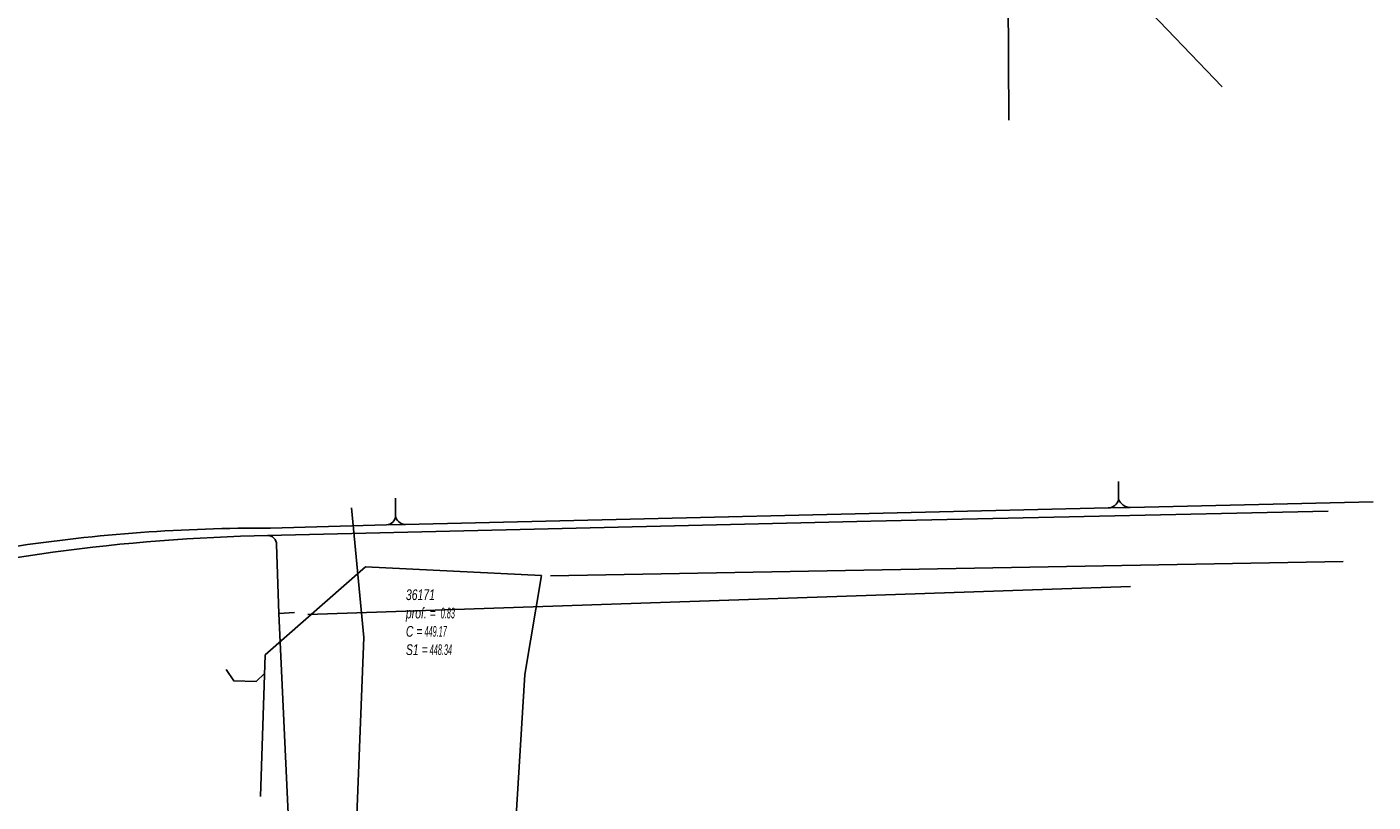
# Model space of a CAD drawing. Header units: metres. Extents: x 2695563 to 2696938, y 1260544 to 1262032.
# Tile 305 of 340: x 2696805 to 2696868, y 1261502 to 1261539. Entities that reach past the tile are written whole.
import ezdxf

# ---------------------------------------------------------------- set-up
doc = ezdxf.new("R2010")
doc.units = ezdxf.units.M
doc.header["$LTSCALE"] = 100
doc.linetypes.add('AUSGEZOGEN', pattern=[0])
for name, color, linetype in [('EU_Cadastre des conduites', 24, 'AUSGEZOGEN'), ('EU_Cadastre des conduites_Regard normalisé – Texte', 24, 'AUSGEZOGEN'), ('Réseau électrique_Cadastre des conduite_Tronçon de tracé', 1, 'AUSGEZOGEN'), ('Télécommunications_SW_Cadastre des conduites_Bord du tracé', 94, 'AUSGEZOGEN')]:
    doc.layers.add(name, color=color, linetype=linetype)
doc.styles.add('ARIAL', font='arial.ttf')

# ---------------------------------------------------------------- blocks, each defined once
blk = doc.blocks.new('COMPLEXOBJECT_2023')
at = {"layer": 'Réseau électrique_Cadastre des conduite_Tronçon de tracé', "color": 1, "linetype": 'AUSGEZOGEN', "transparency": 33554687}
blk.add_line((6815.113, 11515.524), (6820.577, 11515.675), dxfattribs=at)
for centre, radius, start, end in [((6814.687, 11436.781), 78.744, 89.69018, 98.60381), ((6811.801, 11448.818), 66.419, 97.69542, 105.15588)]:
    blk.add_arc(centre, radius, start, end, dxfattribs=at)
blk = doc.blocks.new('COMPLEXOBJECT_2063')
at = {"layer": 'Réseau électrique_Cadastre des conduite_Tronçon de tracé', "color": 1, "linetype": 'AUSGEZOGEN', "transparency": 33554687}
blk.add_lwpolyline([(6814.976, 11515.177), (6843.395, 11515.849), (6864.941, 11516.324)], dxfattribs=at)
blk.add_arc((6816.568, 11429.416), 85.775, 91.06331, 104.6265, dxfattribs=at)
blk = doc.blocks.new('COMPLEXOBJECT_2064')
at = {"layer": 'Réseau électrique_Cadastre des conduite_Tronçon de tracé', "color": 1, "linetype": 'AUSGEZOGEN', "transparency": 33554687}
blk.add_lwpolyline([(6816.042, 11500.063), (6815.505, 11511.507), (6815.399, 11514.755)], dxfattribs=at)
blk.add_arc((6814.986, 11514.764), 0.413, 358.80172, 91.33389, dxfattribs=at)

msp = doc.modelspace()

# ---------------------------------------------------------------- linework, layer by layer
at = {"layer": 'EU_Cadastre des conduites', "color": 24, "linetype": 'AUSGEZOGEN', "transparency": 33554687}
for p, q in [((2696829.272, 1261513.095), (2696866.606, 1261513.769)), ((2696815.617, 1261502.693), (2696815.824, 1261509.365))]:
    msp.add_line(p, q, dxfattribs=at)
for points in [[(2696815.824, 1261509.365), (2696820.56, 1261513.52), (2696828.85, 1261513.11)], [(2696826.71, 1261486.47), (2696826.845, 1261488.66), (2696827.53, 1261499.75), (2696828.067, 1261508.442), (2696828.85, 1261513.11)], [(2696814.002, 1261508.681), (2696814.35, 1261508.142), (2696815.412, 1261508.114), (2696815.797, 1261508.489)]]:
    msp.add_lwpolyline(points, dxfattribs=at)
at = {"layer": 'Réseau électrique_Cadastre des conduite_Tronçon de tracé', "color": 1, "linetype": 'AUSGEZOGEN', "transparency": 33554687}
for p, q in [((2696856.035, 1261516.683), (2696856.03, 1261517.527)), ((2696821.977, 1261515.921), (2696821.977, 1261516.743)), ((2696856.578, 1261516.312), (2696868.02, 1261516.573)), ((2696822.434, 1261515.513), (2696855.544, 1261516.284)), ((2696855.544, 1261516.284), (2696856.578, 1261516.312)), ((2696821.547, 1261515.485), (2696822.434, 1261515.513)), ((2696817.849, 1261511.271), (2696856.592, 1261512.59)), ((2696816.475, 1261511.317), (2696817.215, 1261511.355))]:
    msp.add_line(p, q, dxfattribs=at)
for centre, radius, start, end in [((2696855.506, 1261516.832), 0.549, 273.94995, 344.24655), ((2696856.609, 1261516.94), 0.629, 204.14296, 267.17204), ((2696821.513, 1261515.948), 0.464, 274.14013, 356.65379), ((2696822.428, 1261515.966), 0.453, 185.67146, 270.81292)]:
    msp.add_arc(centre, radius, start, end, dxfattribs=at)
at = {"layer": 'Télécommunications_SW_Cadastre des conduites_Bord du tracé', "color": 94, "linetype": 'AUSGEZOGEN', "transparency": 33554687}
for p, q in [((2696850.771, 1261546.69), (2696860.905, 1261536.121)), ((2696850.802, 1261546.031), (2696850.861, 1261534.55))]:
    msp.add_line(p, q, dxfattribs=at)
msp.add_lwpolyline([(2696819.9, 1261516.29), (2696820.485, 1261510.189), (2696820.079, 1261499.81), (2696819.291, 1261479.682)], dxfattribs=at)

# ---------------------------------------------------------------- block references
at = {"layer": 'Réseau électrique_Cadastre des conduite_Tronçon de tracé', "color": 1, "linetype": 'AUSGEZOGEN', "lineweight": -3, "transparency": 33554687}
for name in ['COMPLEXOBJECT_2063', 'COMPLEXOBJECT_2023', 'COMPLEXOBJECT_2064']:
    msp.add_blockref(name, (2690000.97, 1249999.81), dxfattribs=at)

# ---------------------------------------------------------------- texts
at = {"layer": 'EU_Cadastre des conduites_Regard normalisé – Texte', "color": 24, "transparency": 33554687, "insert": (2696822.461, 1261512.454), "char_height": 0.50641, "width": 2.84189, "attachment_point": 1, "line_spacing_factor": 1.024096, "style": 'ARIAL'}
msp.add_mtext('\\A1;{\\fArial|b0|i1|c0|p34;\\W0.69709;36171}\\P{\\fArial|b0|i1|c0|p34;\\H0.99721x;\\W0.69709;prof. = \\W0.48796; 0.83}\\P{\\fArial|b0|i1|c0|p34;\\H0.99721x;\\W0.69709;C =\\W0.48796; 449.17}\\P{\\fArial|b0|i1|c0|p34;\\H0.99721x;\\W0.69709;S1 =\\W0.48796; 448.34}', dxfattribs=at)

doc.saveas('drawing.dxf')
